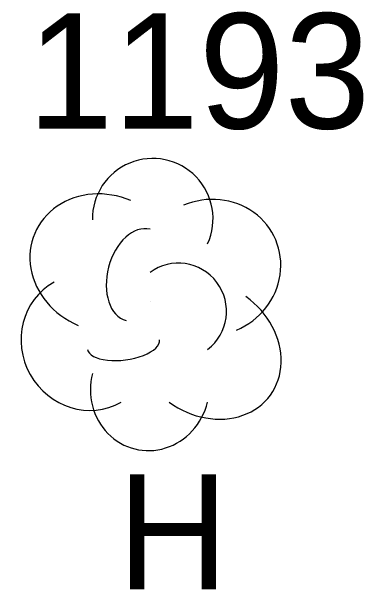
# Model space of a CAD drawing. Extents: x 1505656 to 1508446, y 700805 to 703031.
# Drawn here: x 1506094.14 to 1506100.25, y 702612.6 to 702622.63 of the extents above; entities that cross this region are included whole.
import ezdxf

# ---------------------------------------------------------------- set-up
doc = ezdxf.new("R2010")
doc.units = 0
for name, color, linetype in [('L_A', 7, 'Continuous'), ('L_I', 7, 'Continuous'), ('LTD', 7, 'Continuous')]:
    doc.layers.add(name, color=color, linetype=linetype)

msp = doc.modelspace()

# ---------------------------------------------------------------- linework, layer by layer
at = {"layer": 'LTD'}
msp.add_line((1506096.54, 702617.597), (1506096.54, 702617.597), dxfattribs=at)
msp.add_line((1506096.54, 702617.597), (1506096.54, 702617.597), dxfattribs=at)
msp.add_arc((1506096.587, 702619.031), 1.047, 335.5272, 180.9563, dxfattribs=at)
for centre, major_axis, ratio, start_param, end_param in [((1506095.748, 702618.264), (1.21, -0.512), 0.895232, 1.570796, 4.712389), ((1506097.582, 702618.181), (-1.141, -0.483), 0.949671, 1.570796, 4.712389), ((1506096.332, 702618.056), (-0.208, -0.792), 0.645439, 3.141593, 6.283185), ((1506097.04, 702617.431), (-0.5, 0.667), 0.989748, 3.141593, 6.283185), ((1506095.457, 702616.889), (0.584, -1.042), 0.959034, 3.141593, 6.283185), ((1506097.54, 702616.764), (-1.09, 0.792), 0.841452, 1.570796, 4.712389), ((1506096.082, 702616.847), (-0.625, -0.083), 0.423636, 0, 3.141593), ((1506096.54, 702616.097), (0.265, 1.061), 0.942809, 1.570796, 4.712389)]:
    msp.add_ellipse(centre, major_axis=major_axis, ratio=ratio, start_param=start_param, end_param=end_param, dxfattribs=at)

# ---------------------------------------------------------------- texts
at = {"layer": 'L_A'}
msp.add_text('H', height=2, dxfattribs=at).set_placement((1506095.973, 702612.597))
at = {"layer": 'L_I'}
msp.add_text('1193', height=2, dxfattribs=at).set_placement((1506094.414, 702620.597))

doc.saveas('drawing.dxf')
